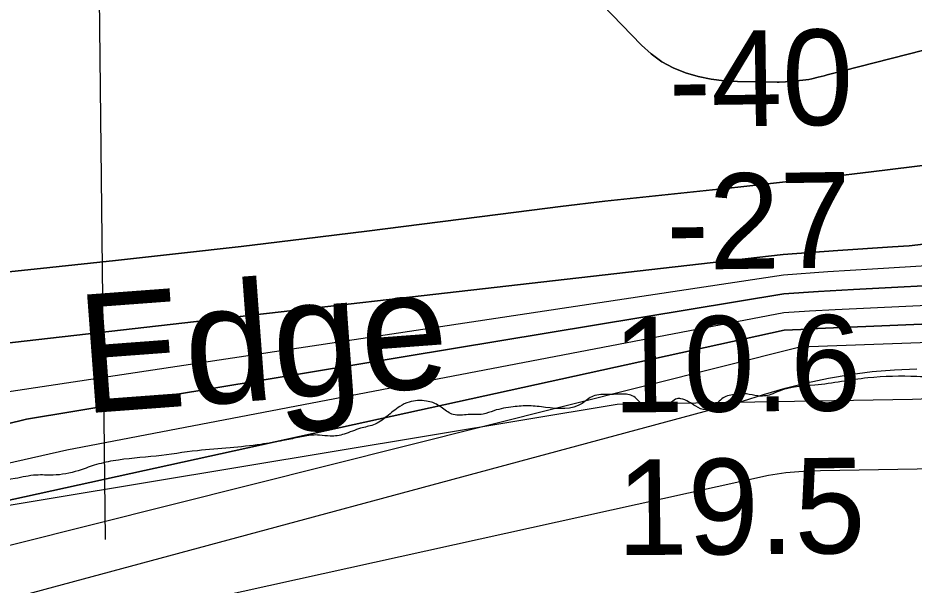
# Model space of a CAD drawing. Extents: x 3445503 to 3483459, y 540493 to 566012.
# Drawn here: x 3463105 to 3463733, y 550392 to 550789 of the extents above; entities that cross this region are included whole.
import ezdxf

# ---------------------------------------------------------------- set-up
doc = ezdxf.new("R2010")
doc.units = 0
for name, color, linetype in [('V-RIVR-EDGE', 7, 'Continuous'), ('V-RIVR-IDEN', 7, 'Continuous'), ('V-RIVR-RANG', 7, 'Continuous'), ('V-SITE-VEGE', 7, 'Continuous'), ('V-TOPO-DPTH', 7, 'Continuous'), ('V-TOPO-MINR', 7, 'Continuous'), ('V-TOPO-WATR', 7, 'Continuous'), ('V-UTIL-LINE', 7, 'Continuous')]:
    doc.layers.add(name, color=color, linetype=linetype)

msp = doc.modelspace()

# ---------------------------------------------------------------- linework, layer by layer
at = {"layer": 'V-RIVR-EDGE'}
msp.add_spline([(3464240.76, 550568.22), (3464194.17, 550562.43), (3464170.52, 550559.36), (3464160.09, 550560.08), (3464152.1, 550562.88), (3464144.1, 550559.77), (3464137.84, 550557.01), (3464132.61, 550553.54), (3464120.44, 550551.84), (3464111.75, 550549.77), (3464091.59, 550551.21), (3464071.09, 550554.74), (3464053.36, 550554.43), (3464011.29, 550553.84), (3463955.31, 550548.07), (3463935.83, 550543.95), (3463926.09, 550539.11), (3463922.24, 550531.47), (3463921.87, 550521.39), (3463920.11, 550511.66), (3463915.92, 550505.41), (3463903.4, 550501.97), (3463893.32, 550502.69), (3463886.03, 550507.57), (3463876.67, 550518.02), (3463871.82, 550526.73), (3463860.71, 550532.66), (3463854.46, 550531.98), (3463843.32, 550529.23), (3463836.02, 550528.9), (3463822.12, 550529.63), (3463812.04, 550532.09), (3463805.09, 550530.71), (3463800.56, 550526.9), (3463796.04, 550525.17), (3463792.21, 550525.18), (3463785.97, 550530.07), (3463777.63, 550533.91), (3463755.74, 550536.75), (3463735.23, 550537.84), (3463700.81, 550536.88), (3463663.61, 550531.76), (3463638.57, 550527.65), (3463632.65, 550525.23), (3463623.61, 550524.21), (3463615.62, 550525.62), (3463608.32, 550525.29), (3463599.27, 550522.88), (3463591.95, 550516.29), (3463587.08, 550514.57), (3463580.14, 550517.02), (3463569.72, 550522.26), (3463566.94, 550522.26), (3463563.11, 550519.84), (3463559.63, 550517.07), (3463551.28, 550516.39), (3463543.64, 550517.8), (3463539.47, 550521.29), (3463535.66, 550524.43), (3463531.49, 550525.48), (3463519.32, 550525.16), (3463508.2, 550524.15), (3463500.53, 550518.95), (3463474.8, 550516.23), (3463463.33, 550517.31), (3463452.21, 550516.64), (3463438.64, 550513.89), (3463430.99, 550511.48), (3463420.56, 550511.15), (3463410.13, 550511.18), (3463402.49, 550515.72), (3463395.9, 550519.56), (3463391.38, 550520.61), (3463385.13, 550520.98), (3463379.21, 550519.95), (3463372.6, 550516.84), (3463363.55, 550509.9), (3463354.14, 550504.02), (3463345.1, 550501.61), (3463333.62, 550497.46), (3463323.88, 550496.1), (3463316.23, 550496.81), (3463311.37, 550496.82), (3463301.28, 550495.11), (3463290.85, 550493.05), (3463275.2, 550490.31), (3463253.64, 550487.93), (3463230.69, 550485.9), (3463201.83, 550482.15), (3463171.58, 550478.75), (3463158.36, 550475.65), (3463147.22, 550471.85), (3463129.49, 550468.77), (3463117.67, 550468.8), (3463103.06, 550466.4), (3463077.33, 550462.99), (3463057.51, 550460.26), (3463023.42, 550453.39), (3462976.47, 550444.81), (3462928.47, 550432.76), (3462869.67, 550415.18), (3462853.67, 550410), (3462833.15, 550404.84), (3462827.24, 550405.2), (3462820.63, 550404.87), (3462811.59, 550404.55), (3462801.16, 550403.53), (3462795.59, 550398.68), (3462790.01, 550393.82), (3462786.52, 550387.92), (3462785.12, 550381.32), (3462781.98, 550377.85), (3462773.63, 550376.48), (3462765.98, 550375.81), (3462759.04, 550378.26), (3462750.36, 550384.88), (3462742.03, 550389.08), (3462735.08, 550391.87), (3462711.45, 550392.98), (3462677.71, 550386.45), (3462657.53, 550380.94), (3462643.26, 550372.98), (3462626.55, 550362.25), (3462614.01, 550351.85), (3462607.03, 550342.13), (3462601.8, 550335.89), (3462595.88, 550330.34), (3462589.61, 550327.92), (3462581.96, 550326.2), (3462575.36, 550326.91), (3462565.98, 550329.72), (3462554.17, 550333.92), (3462549.31, 550335.32), (3462542.01, 550334.64), (3462530.52, 550330.15), (3462505.46, 550317.7), (3462485.98, 550310.1), (3462462.67, 550303.9), (3462437.28, 550298.05), (3462426.14, 550293.91), (3462414.31, 550288.03), (3462401.43, 550283.19), (3462386.48, 550281.15), (3462375.36, 550281.52), (3462370.84, 550280.84), (3462362.84, 550279.81), (3462353.8, 550280.53), (3462343.39, 550285.08), (3462330.19, 550293.1), (3462320.47, 550297.3), (3462312.13, 550298.71), (3462299.98, 550302.91), (3462289.2, 550303.29), (3462278.42, 550303.31), (3462258.25, 550299.54), (3462242.25, 550294.36), (3462235.63, 550290.56), (3462231.44, 550282.92), (3462227.62, 550281.89), (3462214.06, 550283.31), (3462205.03, 550285.07), (3462197.03, 550285.09), (3462185.21, 550284.42), (3462175.81, 550280.28), (3462160.5, 550272.32), (3462155.27, 550265.73), (3462154.22, 550262.6), (3462152.82, 550258.08), (3462151.76, 550253.57), (3462146.89, 550250.8), (3462139.94, 550253.6), (3462134.39, 550259.17), (3462131.64, 550269.26), (3462126.44, 550274.14), (3462118.79, 550276.25), (3462102.11, 550276.63), (3462071.15, 550270.8), (3462048.55, 550266.34), (3462033.93, 550258.03), (3462028, 550253.18), (3462025.91, 550248.32), (3462025.89, 550242.76), (3462026.22, 550236.15), (3462024.47, 550230.24), (3462016.11, 550224.7), (3462003.75, 550220.36)], degree=3, dxfattribs=at)
at = {"layer": 'V-SITE-VEGE'}
msp.add_lwpolyline([(3464025.14, 550532.89), (3463731.98, 550521.7), (3463525.11, 550518.22), (3462995.67, 550430.5)], dxfattribs=at)
at = {"layer": 'V-TOPO-DPTH'}
for points in [[(3463487.73, 550826.55), (3463542.05, 550770), (3463548.92, 550763.84), (3463556.25, 550758.42), (3463564.3, 550754.13), (3463572.83, 550750.59), (3463581.79, 550748.08), (3463590.86, 550746.13), (3463600.06, 550745.02), (3463609.36, 550744.48), (3463637.13, 550744.15), (3463638.63, 550744.16), (3463643.13, 550744.38), (3463655.09, 550745.42), (3463659.46, 550745.99), (3463661.61, 550746.42), (3463665.88, 550747.5), (3463670.15, 550748.62), (3463672.28, 550749.17), (3463817.9, 550786.44)], [(3463817.9, 550786.44), (3463672.28, 550749.17), (3463670.15, 550748.62), (3463665.88, 550747.5), (3463661.61, 550746.42), (3463659.46, 550745.99), (3463655.09, 550745.42), (3463643.13, 550744.38), (3463638.63, 550744.16), (3463637.13, 550744.15), (3463609.36, 550744.48), (3463600.06, 550745.02), (3463590.86, 550746.13), (3463581.79, 550748.08), (3463572.83, 550750.59), (3463564.3, 550754.13), (3463556.25, 550758.42), (3463548.92, 550763.84), (3463542.05, 550770), (3463487.73, 550826.55)], [(3464642.17, 550735.67), (3463729.67, 550629.43), (3463717.97, 550628.68), (3463679.72, 550626.09), (3463641.49, 550623.29), (3463059.91, 550556.96), (3463042.8, 550554.16), (3463025.72, 550551.24), (3463008.67, 550548.14), (3462991.65, 550544.91), (3462933, 550533.45), (3462902.34, 550527.36), (3462871.7, 550521.16), (3462841.11, 550514.77), (3462323.66, 550406.99)], [(3462323.66, 550406.99), (3462841.11, 550514.77), (3462871.7, 550521.16), (3462902.34, 550527.36), (3462933, 550533.45), (3462991.65, 550544.91), (3463008.67, 550548.14), (3463025.72, 550551.24), (3463042.8, 550554.16), (3463059.91, 550556.96), (3463641.49, 550623.29), (3463679.72, 550626.09), (3463717.97, 550628.68), (3463729.67, 550629.43), (3464642.17, 550735.67)], [(3463904.62, 550706.03), (3463703.06, 550681.27), (3463671.97, 550677.55), (3463640.86, 550673.96), (3463609.73, 550670.58), (3463578.59, 550667.32), (3463547.45, 550664.05), (3463516.32, 550660.61), (3463485.23, 550656.93), (3463454.15, 550653.09), (3463349.52, 550639.75), (3463305.5, 550634.27), (3463261.45, 550628.97), (3463217.38, 550623.95), (3463173.28, 550619.11), (3463116.22, 550613.02), (3463100.64, 550611.35), (3463085.05, 550609.68), (3463069.47, 550608.01), (3463053.89, 550606.33), (3463038.32, 550604.54), (3463022.77, 550602.61), (3463007.24, 550600.48), (3462178.76, 550435.51)], [(3463904.62, 550706.03), (3463703.06, 550681.27), (3463671.97, 550677.55), (3463640.86, 550673.96), (3463609.73, 550670.58), (3463578.59, 550667.32), (3463547.45, 550664.05), (3463516.32, 550660.61), (3463485.23, 550656.93), (3463454.15, 550653.09), (3463349.52, 550639.75), (3463305.5, 550634.27), (3463261.45, 550628.97), (3463217.38, 550623.95), (3463173.28, 550619.11), (3463116.22, 550613.02), (3463100.64, 550611.35), (3463085.05, 550609.68), (3463069.47, 550608.01), (3463053.89, 550606.33), (3463038.32, 550604.54), (3463022.77, 550602.61), (3463007.24, 550600.48), (3462178.76, 550435.51)], [(3460826.61, 549947.36), (3461361.19, 550029.12), (3461371.44, 550030.75), (3461381.68, 550032.46), (3461391.9, 550034.29), (3461402.1, 550036.21), (3462106.66, 550310.78), (3462139.67, 550316.11), (3462172.7, 550321.33), (3462204.17, 550326.22), (3462244.98, 550332.83), (3462841.69, 550452.28), (3463001.94, 550483.79), (3463015.58, 550486.53), (3463029.21, 550489.34), (3463042.81, 550492.26), (3463056.4, 550495.25), (3463082.34, 550501.06), (3463096.66, 550504.41), (3463110.93, 550507.93), (3463641.78, 550595.69), (3463666.23, 550597.32), (3463690.7, 550598.76), (3463850.95, 550607.3)], [(3463850.95, 550607.3), (3463690.7, 550598.76), (3463666.23, 550597.32), (3463641.78, 550595.69), (3463110.93, 550507.93), (3463096.66, 550504.41), (3463082.34, 550501.06), (3463056.4, 550495.25), (3463042.81, 550492.26), (3463029.21, 550489.34), (3463015.58, 550486.53), (3463001.94, 550483.79), (3462841.69, 550452.28), (3462244.98, 550332.83), (3462204.17, 550326.22), (3462172.7, 550321.33), (3462139.67, 550316.11), (3462106.66, 550310.78), (3461402.1, 550036.21), (3461391.9, 550034.29), (3461381.68, 550032.46), (3461371.44, 550030.75), (3461361.19, 550029.12), (3460826.61, 549947.36)], [(3460796.68, 549887), (3461333.7, 549993.24), (3461359, 549997.61), (3461384.27, 550002.09), (3461409.51, 550006.76), (3462097.68, 550264.71), (3462108.77, 550266.64), (3462119.87, 550268.5), (3462864.92, 550401.86), (3462898.89, 550408.81), (3462949.81, 550419.38), (3462966.81, 550422.78), (3462983.82, 550426.13), (3462991.05, 550427.53), (3463642.04, 550570.24), (3463653.7, 550570.91), (3463665.37, 550571.48), (3464200.45, 550593.79)], [(3464200.45, 550593.79), (3463665.37, 550571.48), (3463653.7, 550570.91), (3463642.04, 550570.24), (3462991.05, 550427.53), (3462983.82, 550426.13), (3462966.81, 550422.78), (3462949.81, 550419.38), (3462898.89, 550408.81), (3462864.92, 550401.86), (3462119.87, 550268.5), (3462108.77, 550266.64), (3462097.68, 550264.71), (3461409.51, 550006.76), (3461384.27, 550002.09), (3461359, 549997.61), (3461333.7, 549993.24), (3460796.68, 549887)], [(3459211.38, 549345.72), (3459924.71, 549586.06), (3459936.94, 549589.12), (3460800.63, 549811.2), (3461414.15, 549976.77), (3461441.4, 549981.97), (3462062.16, 550182.04), (3462087.24, 550188.76), (3462112.44, 550194.95), (3462137.83, 550200.35), (3463061.3, 550371.99), (3463612.81, 550520.65), (3463627.71, 550525.32), (3463642.71, 550529.62), (3463657.86, 550533.37), (3463673.11, 550536.73), (3463688.48, 550539.38), (3463703.91, 550541.45), (3463719.44, 550542.63), (3463735.03, 550543.24)]]:
    msp.add_lwpolyline(points, dxfattribs=at)
at = {"layer": 'V-TOPO-MINR'}
for points in [[(3463487.73, 550826.55), (3463542.05, 550770), (3463548.92, 550763.84), (3463556.25, 550758.42), (3463564.3, 550754.13), (3463572.83, 550750.59), (3463581.79, 550748.08), (3463590.86, 550746.13), (3463600.06, 550745.02), (3463609.36, 550744.48), (3463637.13, 550744.15), (3463638.63, 550744.16), (3463643.13, 550744.38), (3463655.09, 550745.42), (3463659.46, 550745.99), (3463661.61, 550746.42), (3463665.88, 550747.5), (3463670.15, 550748.62), (3463672.28, 550749.17), (3463817.9, 550786.44)], [(3462323.66, 550406.99), (3462841.11, 550514.77), (3462871.7, 550521.16), (3462902.34, 550527.36), (3462933, 550533.45), (3462991.65, 550544.91), (3463008.67, 550548.14), (3463025.72, 550551.24), (3463042.8, 550554.16), (3463059.91, 550556.96), (3463641.49, 550623.29), (3463679.72, 550626.09), (3463717.97, 550628.68), (3463729.67, 550629.43), (3464642.17, 550735.67)], [(3462178.76, 550435.51), (3463007.24, 550600.48), (3463022.77, 550602.61), (3463038.32, 550604.54), (3463053.89, 550606.33), (3463069.47, 550608.01), (3463085.05, 550609.68), (3463100.64, 550611.35), (3463116.22, 550613.02), (3463173.28, 550619.11), (3463217.38, 550623.95), (3463261.45, 550628.97), (3463305.5, 550634.27), (3463349.52, 550639.75), (3463454.15, 550653.09), (3463485.23, 550656.93), (3463516.32, 550660.61), (3463547.45, 550664.05), (3463578.59, 550667.32), (3463609.73, 550670.58), (3463640.86, 550673.96), (3463671.97, 550677.55), (3463703.06, 550681.27), (3463904.62, 550706.03)], [(3462186.46, 550345.27), (3463031.03, 550517.1), (3463031.75, 550517.27), (3463641.64, 550609.12), (3463672.82, 550611.36), (3463704.02, 550613.39), (3463787.77, 550618.38)], [(3460826.61, 549947.36), (3461361.19, 550029.12), (3461371.44, 550030.75), (3461381.68, 550032.46), (3461391.9, 550034.29), (3461402.1, 550036.21), (3462106.66, 550310.78), (3462139.67, 550316.11), (3462172.7, 550321.33), (3462204.17, 550326.22), (3462244.98, 550332.83), (3462841.69, 550452.28), (3463001.94, 550483.79), (3463015.58, 550486.53), (3463029.21, 550489.34), (3463042.81, 550492.26), (3463056.4, 550495.25), (3463082.34, 550501.06), (3463096.66, 550504.41), (3463110.93, 550507.93), (3463641.78, 550595.69), (3463666.23, 550597.32), (3463690.7, 550598.76), (3463850.95, 550607.3)], [(3460819.02, 549919.51), (3461347.41, 550011.27), (3461365.2, 550014.22), (3461382.97, 550017.29), (3461400.71, 550020.52), (3461418.43, 550023.87), (3462107.7, 550289.11), (3462129.95, 550292.77), (3462152.21, 550296.35), (3463030.72, 550462.58), (3463057.52, 550468.3), (3463084.29, 550474.15), (3463139.15, 550486.38), (3463641.91, 550582.76), (3463659.88, 550583.88), (3463677.85, 550584.84), (3463985.31, 550599.4)], [(3460773.79, 549852.53), (3461385.57, 549986.88), (3461418.29, 549993.01), (3461451, 549999.24), (3462105.17, 550239.69), (3462107.58, 550240.52), (3462110, 550241.3), (3462112.44, 550242.02), (3462114.9, 550242.69), (3462117.37, 550243.29), (3462119.85, 550243.85), (3462122.35, 550244.34), (3462124.86, 550244.78), (3462129.36, 550245.52), (3462132.54, 550246.04), (3462135.72, 550246.56), (3462138.9, 550247.09), (3463034.12, 550404.13), (3463040.52, 550405.37), (3463046.91, 550406.63), (3463653.21, 550558.59), (3464432.27, 550586.79)], [(3459211.38, 549345.72), (3459924.71, 549586.06), (3459936.94, 549589.12), (3460800.63, 549811.2), (3461414.15, 549976.77), (3461441.4, 549981.97), (3462062.16, 550182.04), (3462087.24, 550188.76), (3462112.44, 550194.95), (3462137.83, 550200.35), (3463061.3, 550371.99), (3463612.81, 550520.65), (3463627.71, 550525.32), (3463642.71, 550529.62), (3463657.86, 550533.37), (3463673.11, 550536.73), (3463688.48, 550539.38), (3463703.91, 550541.45), (3463719.44, 550542.63), (3463735.03, 550543.24)], [(3459155.64, 549293.25), (3459905.81, 549540.06), (3459920.2, 549545.16), (3459934.63, 549550.14), (3459949.08, 549555.05), (3460803.93, 549764.42), (3461388.2, 549956.36), (3461392.75, 549957.21), (3461397.29, 549958.07), (3462102.29, 550164.56), (3462113.64, 550166.95), (3462125.07, 550168.97), (3462136.55, 550170.74), (3463026.5, 550338.47), (3463037.8, 550339.99), (3463049.11, 550341.47), (3463060.43, 550342.92), (3463631.14, 550468.86), (3463643.23, 550470.52), (3463655.39, 550471.51), (3463667.59, 550472.05), (3464480.31, 550485.96)]]:
    msp.add_lwpolyline(points, dxfattribs=at)
at = {"layer": 'V-TOPO-WATR'}
msp.add_lwpolyline([(3460796.68, 549887), (3461333.7, 549993.24), (3461359, 549997.61), (3461384.27, 550002.09), (3461409.51, 550006.76), (3462097.68, 550264.71), (3462108.77, 550266.64), (3462119.87, 550268.5), (3462864.92, 550401.86), (3462898.89, 550408.81), (3462949.81, 550419.38), (3462966.81, 550422.78), (3462983.82, 550426.13), (3462991.05, 550427.53), (3463642.04, 550570.24), (3463653.7, 550570.91), (3463665.37, 550571.48), (3464200.45, 550593.79)], dxfattribs=at)
at = {"layer": 'V-UTIL-LINE'}
msp.add_line((3463141.29, 552562.04), (3463166.15, 550423.77), dxfattribs=at)

# ---------------------------------------------------------------- texts
at = {"layer": 'V-RIVR-IDEN'}
msp.add_text(' Edge', height=83, rotation=4.25855, dxfattribs=at).set_placement((3463119.74, 550509.58))
at = {"layer": 'V-RIVR-RANG'}
for s, rotation, p in [('-40', 0.76494, (3463561.42, 550712.57)), ('-27', 0.76494, (3463559.86, 550612.54)), ('10.6', 0.47833, (3463522.02, 550512.63)), ('19.5', 0.47833, (3463524.95, 550412.65))]:
    msp.add_text(s, height=67, rotation=rotation, dxfattribs=at).set_placement(p)

doc.saveas('drawing.dxf')
